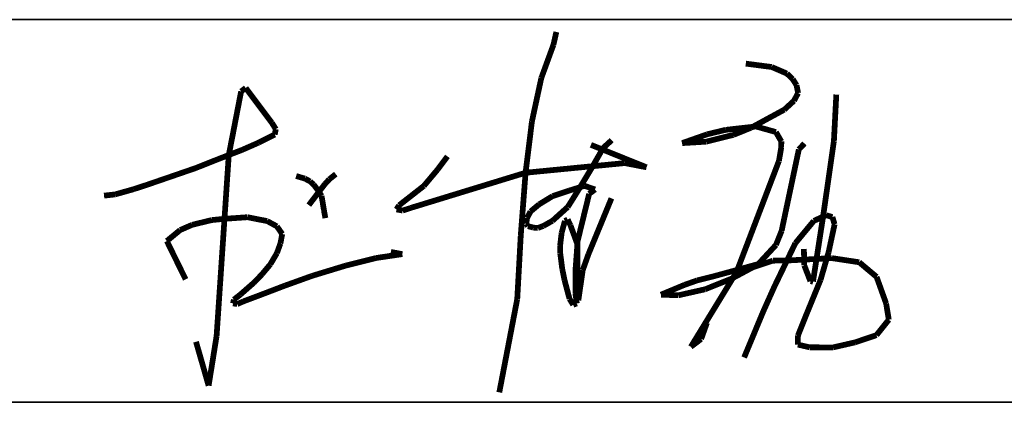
# Model space of a CAD drawing. Extents: x 797781 to 1255204, y 21234 to 1024248.
# Tile 398 of 656: x 1004606 to 1006150, y 361702 to 362302. Entities that reach past the tile are written whole.
import ezdxf

# ---------------------------------------------------------------- set-up
doc = ezdxf.new("R2010")
doc.units = 0
doc.header["$LTSCALE"] = 1000
doc.header["$MEASUREMENT"] = 0
doc.layers.add('230303生产综合楼-平面图_t8$0$图框', color=4, linetype='Continuous', lineweight=35)
doc.layers.add('A-PUB_TITLE SIGNATURE', color=7, linetype='Continuous')

# ---------------------------------------------------------------- blocks, each defined once
blk = doc.blocks.new('A$C7B124B11')
at = {"layer": 'A-PUB_TITLE SIGNATURE', "const_width": 10}
for points in [[(407.4, 294.7), (402.4, 272.5)], [(402.4, 272.5), (381.2, 214.4)], [(737.4, 239.5), (782.5, 233.6)], [(782.5, 233.6), (809, 222.2)], [(809, 222.2), (819.2, 212.4)], [(381.2, 214.4), (364.9, 138.9)], [(819.2, 212.4), (825.8, 202)], [(825.8, 202), (828.5, 188.2)], [(-141.7, 191.1), (-149.1, 152.9)], [(-133.7, 197.1), (-141.7, 191.1)], [(-88.3, 136.6), (-133.7, 197.1)], [(828.5, 188.2), (821.3, 174.7)], [(890.9, 104.7), (895.1, 185.6)], [(821.3, 174.7), (804.5, 159.3)], [(-149.1, 152.9), (-155.8, 118.2)], [(804.5, 159.3), (746.4, 127.7)], [(-81.3, 125.4), (-88.3, 136.6)], [(364.9, 138.9), (353.8, 49.4)], [(-155.8, 118.2), (-163.2, 80.3)], [(-111.5, 101.7), (-83.2, 115.9)], [(-83.2, 115.9), (-81.3, 125.4)], [(626.5, 101), (670.5, 116.5)], [(715.8, 115.3), (668.2, 103.5)], [(670.5, 116.5), (702.3, 124.1)], [(702.3, 124.1), (755.1, 130)], [(746.4, 127.7), (715.8, 115.3)], [(755.1, 130), (789.8, 120.3)], [(789.8, 120.3), (799.3, 103.9)], [(-139.5, 89.4), (-111.5, 101.7)], [(564.5, 58.9), (467.6, 98)], [(503.8, 106.1), (489, 92.6)], [(668.2, 103.5), (626.5, 101)], [(799.3, 103.9), (799.2, 93.9)], [(839.6, 100.4), (829.8, 90)], [(872.4, -24.7), (890.9, 104.7)], [(-181.4, 73.2), (-139.5, 89.4)], [(489, 92.6), (469, 57.7)], [(799.2, 93.9), (795.2, 70.1)], [(829.8, 90), (799.8, -51.9)], [(-221.2, 57.4), (-181.4, 73.2)], [(-163.2, 80.3), (-184.4, -234.9)], [(217.7, 77.9), (200.6, 55)], [(353.8, 49.4), (526.6, 66.2)], [(526.6, 66.2), (564.5, 58.9)], [(795.2, 70.1), (721.3, -123.7)], [(-262.7, 43.1), (-221.2, 57.4)], [(23.2, 47), (11.9, 38)], [(153.4, -12), (353.8, 49.4)], [(200.6, 55), (176.6, 26.4)], [(353.8, 49.4), (345.4, -60.2)], [(469, 57.7), (446.1, 19.7)], [(-305.5, 28.4), (-262.7, 43.1)], [(-45.9, 43.7), (-30.7, 39.2)], [(-30.7, 39.2), (-21.5, 34.3)], [(-21.5, 34.3), (-15.4, 28.8)], [(4.1, 29.5), (-6, 16.3)], [(11.9, 38), (4.1, 29.5)], [(-361.3, 11.6), (-329.3, 20.6)], [(-329.3, 20.6), (-305.5, 28.4)], [(-6, 16.3), (-23.8, -7)], [(-15.4, 28.8), (-6, 16.3)], [(-6, 16.3), (-1.7, 9)], [(176.6, 26.4), (133.5, -7.3)], [(401, 8.7), (429.2, 18.1)], [(446.1, 19.7), (427.2, -10.4)], [(429.2, 18.1), (456.5, 26.6)], [(464.6, 12.7), (444.5, -69.5)], [(456.5, 26.6), (474.8, 20.2)], [(474.8, 20.2), (464.6, 12.7)], [(-380.5, 9.5), (-361.3, 11.6)], [(-1.7, 9), (0, 0)], [(0, 0), (2.6, -16.2)], [(377.5, -5.6), (401, 8.7)], [(463.4, -92.3), (503.4, 4.8)], [(2.6, -16.2), (5.1, -29.7)], [(133.5, -7.3), (129, -14.5)], [(129, -14.5), (139.8, -16.5)], [(139.8, -16.5), (153.4, -12)], [(356.4, -29.5), (362.5, -18.1)], [(362.5, -18.1), (377.5, -5.6)], [(427.2, -10.4), (400.7, -34.3)], [(-226.9, -41.3), (-192.9, -33.1)], [(-192.9, -33.1), (-170.7, -30.9)], [(-170.7, -30.9), (-130.7, -28.1)], [(-130.7, -28.1), (-117.1, -30.8)], [(-117.1, -30.8), (-96.3, -34.8)], [(-96.3, -34.8), (-79.4, -44)], [(355, -39.5), (356.4, -29.5)], [(400.7, -34.3), (384.6, -43.4)], [(416.7, -54.9), (422.3, -34.6)], [(422.3, -34.6), (427.1, -32.1)], [(427.1, -32.1), (432, -42.2)], [(855.9, -34.5), (823.7, -73.4)], [(854.5, -140.2), (872.4, -24.7)], [(877.4, -24.6), (855.9, -34.5)], [(888.3, -27.8), (877.4, -24.6)], [(892.1, -40.4), (888.3, -27.8)], [(-271.1, -69.6), (-248, -50.5)], [(-248, -50.5), (-226.9, -41.3)], [(-79.4, -44), (-70.1, -57.4)], [(357.9, -43.7), (355, -39.5)], [(367.3, -46.2), (357.9, -43.7)], [(375.2, -46.9), (367.3, -46.2)], [(384.6, -43.4), (375.2, -46.9)], [(414, -77.2), (416.7, -54.9)], [(432, -42.2), (444, -75)], [(799.8, -51.9), (789.9, -76.5)], [(881.7, -88.8), (892.1, -40.4)], [(-238.4, -136.3), (-271.1, -69.6)], [(-70.1, -57.4), (-73.3, -74)], [(345.4, -60.2), (339.3, -170.6)], [(444.5, -69.5), (440.7, -120.8)], [(823.7, -73.4), (787.3, -148.8)], [(-79.4, -90.8), (-90.9, -110.3)], [(-73.3, -74), (-79.4, -90.8)], [(139.1, -92.4), (119.1, -88.6)], [(414.2, -91.1), (414, -77.2)], [(444, -75), (444.4, -125.4)], [(789.9, -76.5), (759.2, -109.7)], [(838.6, -83.3), (839.3, -112.1)], [(867.7, -137.1), (881.7, -88.8)], [(40.6, -112.4), (93.2, -99.2)], [(93.2, -99.2), (139.1, -92.4)], [(417.6, -117.9), (414.2, -91.1)], [(453.3, -120.5), (463.4, -92.3)], [(749, -115.7), (784.7, -103.8)], [(784.7, -103.8), (812.5, -103.4)], [(812.5, -103.4), (887.4, -99.4)], [(887.4, -99.4), (935, -106.6)], [(935, -106.6), (965.2, -132)], [(-90.9, -110.3), (-105.6, -127.8)], [(-17.8, -130.2), (40.6, -112.4)], [(421.8, -138.3), (417.6, -117.9)], [(440.7, -120.8), (440.7, -161.1)], [(445.8, -172.8), (453.3, -120.5)], [(721.3, -123.7), (641.7, -253.9)], [(724.1, -119.4), (679.8, -131.5)], [(713.3, -134.9), (749, -115.7)], [(759.2, -109.7), (724.1, -119.4)], [(839.3, -112.1), (850, -139.6)], [(-119.1, -141.9), (-143.3, -163.1)], [(-105.6, -127.8), (-119.1, -141.9)], [(-65.9, -147.5), (-17.8, -130.2)], [(430.3, -170.2), (421.8, -138.3)], [(444.4, -125.4), (445.8, -172.8)], [(652.7, -138.2), (630.9, -145.9)], [(679.8, -131.5), (652.7, -138.2)], [(666.5, -153.7), (713.3, -134.9)], [(842.3, -199.2), (867.7, -137.1)], [(850, -139.6), (854.5, -140.2)], [(965.2, -132), (981.9, -178.5)], [(-108.1, -163.6), (-65.9, -147.5)], [(630.9, -145.9), (589.6, -163.1)], [(620.2, -164.1), (666.5, -153.7)], [(787.3, -148.8), (767.7, -192.6)], [(-154.4, -171.7), (-155.7, -178.2)], [(-143.3, -163.1), (-154.4, -171.7)], [(-148.5, -179.5), (-138.1, -174.9)], [(-138.1, -174.9), (-108.1, -163.6)], [(339.3, -170.6), (308, -333.3)], [(436.8, -180.8), (430.3, -170.2)], [(440.7, -161.1), (443, -178.3)], [(589.6, -163.1), (620.2, -164.1)], [(-155.7, -178.2), (-148.5, -179.5)], [(443, -178.3), (436.8, -180.8)], [(767.7, -192.6), (753.4, -227)], [(981.9, -178.5), (986.5, -206.7)], [(828.3, -234.2), (842.3, -199.2)], [(986.5, -206.7), (965, -233.6)], [(659.6, -240.3), (669.7, -212.2)], [(753.4, -227), (734.5, -272.5)], [(-198.3, -321.6), (-220.3, -245.1)], [(-184.4, -234.9), (-198.3, -321.6)], [(641.7, -253.9), (659.6, -240.3)], [(828.2, -250.1), (828.3, -234.2)], [(965, -233.6), (927.6, -246.2)], [(848.6, -254.8), (828.2, -250.1)], [(889.2, -255), (848.6, -254.8)], [(927.6, -246.2), (889.2, -255)]]:
    blk.add_lwpolyline(points, dxfattribs=at)
blk = doc.blocks.new('230303生产综合楼-平面图_t8$0$图签')
at = {"layer": '230303生产综合楼-平面图_t8$0$图框', "color": 4}
for p, q in [((-4000, 10700), (0, 10700)), ((-4000, 10100), (0, 10100))]:
    blk.add_line(p, q, dxfattribs=at)
at = {"layer": 'A-PUB_TITLE SIGNATURE', "xscale": 0.9, "yscale": 0.9, "zscale": 0.9}
blk.add_blockref('A$C7B124B11', (-1630.8, 10415.5, 3949.2), dxfattribs=at)

msp = doc.modelspace()

# ---------------------------------------------------------------- block references
msp.add_blockref('230303生产综合楼-平面图_t8$0$图签', (1006711.7, 351602.3))

doc.saveas('drawing.dxf')
